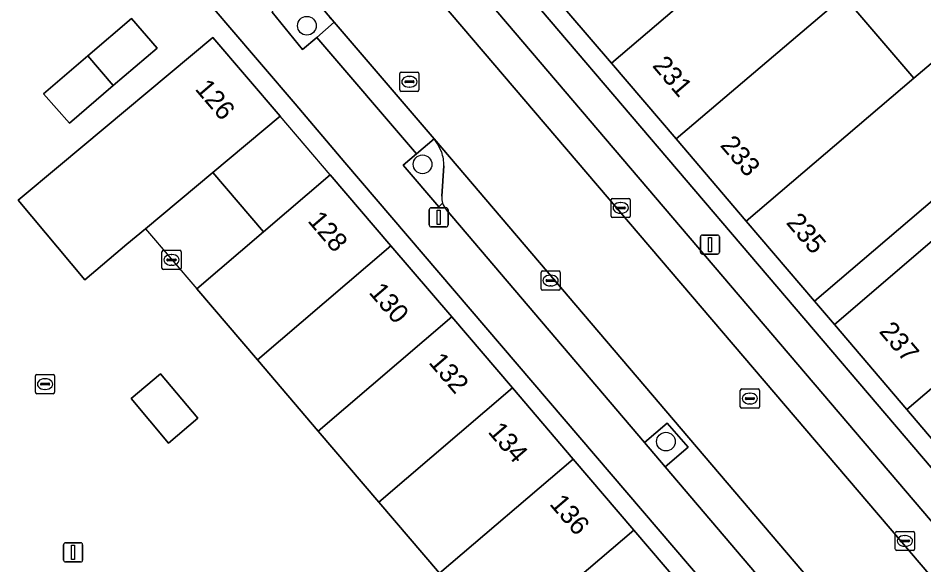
# Model space of a CAD drawing. Extents: x 160377 to 161131, y 383938 to 384853.
# Drawn here: x 160742.14 to 160789.48, y 384618.33 to 384646.9 of the extents above; entities that cross this region are included whole.
import ezdxf

# ---------------------------------------------------------------- set-up
doc = ezdxf.new("R2010")
doc.units = 0
for name, color, linetype in [('IMGEO_Boom', 7, 'Continuous'), ('IMGEO_Erf', 7, 'Continuous'), ('IMGEO_Groenvoorziening', 7, 'Continuous'), ('IMGEO_Kolk', 7, 'Continuous'), ('IMGEO_Lichtmast', 7, 'Continuous'), ('IMGEO_Pand', 7, 'Continuous'), ('IMGEO_Pand_nummerreeks', 7, 'Continuous'), ('IMGEO_Pand_overbouw', 7, 'Continuous'), ('IMGEO_Parkeervlak_open', 7, 'Continuous'), ('IMGEO_Rijbaan_lokaal_open', 7, 'Continuous'), ('IMGEO_Rioolput', 7, 'Continuous'), ('IMGEO_Voetpad_open', 7, 'Continuous')]:
    doc.layers.add(name, color=color, linetype=linetype)

msp = doc.modelspace()

# ---------------------------------------------------------------- linework, layer by layer
at = {"layer": 'IMGEO_Boom'}
for centre in [(160757.232, 384646.499), (160763.277, 384639.257), (160775.998, 384624.766)]:
    msp.add_circle(centre, 0.489, dxfattribs=at)
at = {"layer": 'IMGEO_Erf'}
for points in [[(160765.402, 384672.498), (160760.831, 384668.595), (160763.523, 384665.443), (160758.935, 384661.524), (160756.243, 384664.677), (160756.097, 384664.552), (160761.133, 384658.642), (160763.566, 384660.72), (160764.917, 384659.139), (160767.231, 384661.115), (160771.671, 384664.908), (160775.332, 384660.634), (160775.459, 384660.486), (160775.009, 384660.097), (160778.51, 384655.985), (160776.709, 384654.436), (160780.085, 384650.46), (160782.712, 384652.698), (160786.09, 384648.71), (160785.294, 384648.036), (160788.961, 384643.766), (160791.213, 384645.684)], [(160814.707, 384533.039), (160805.221, 384581.626), (160804.227, 384586.696), (160801.827, 384589.484), (160785.555, 384608.533), (160784.593, 384609.659), (160759.221, 384639.361), (160756.612, 384642.415), (160753.096, 384646.531), (160752.089, 384647.71), (160738.611, 384663.488), (160738.585, 384663.466), (160731.208, 384657.183), (160728.177, 384654.568), (160723.454, 384650.553), (160720.379, 384647.933), (160715.683, 384643.941), (160712.616, 384641.352)], [(160792.547, 384639.591), (160783.756, 384632.103), (160784.802, 384630.891), (160793.581, 384638.387)]]:
    msp.add_lwpolyline(points, dxfattribs=at)
for points in [[(160744.817, 384641.403), (160743.474, 384642.942), (160745.78, 384644.919), (160748.058, 384646.872), (160749.401, 384645.333), (160747.109, 384643.368)], [(160748.794, 384635.885), (160747.828, 384635.077), (160745.62, 384633.23), (160742.15, 384637.381), (160744.359, 384639.228), (160752.323, 384645.885), (160755.839, 384641.77), (160752.317, 384638.828)], [(160757.82, 384625.32), (160754.648, 384629.033), (160751.476, 384632.745), (160754.966, 384635.727), (160758.456, 384638.708), (160761.628, 384634.996), (160764.8, 384631.283), (160767.972, 384627.571), (160771.144, 384623.858), (160774.316, 384620.146), (160777.488, 384616.433), (160780.66, 384612.721), (160783.832, 384609.008), (160776.853, 384603.045), (160773.681, 384606.758), (160770.509, 384610.47), (160767.258, 384607.692), (160764.086, 384611.405), (160767.337, 384614.183), (160764.164, 384617.895), (160760.992, 384621.608)], [(160749.997, 384624.688), (160748.043, 384627.014), (160749.582, 384628.317), (160751.538, 384625.992)]]:
    msp.add_lwpolyline(points, close=True, dxfattribs=at)
at = {"layer": 'IMGEO_Groenvoorziening'}
for points in [[(160755.56, 384647.484), (160755.421, 384647.213), (160756.995, 384645.261), (160757.758, 384645.893), (160758.652, 384646.689), (160758.41, 384646.923)], [(160764.277, 384639.906), (160764.067, 384640.322), (160763.891, 384640.584), (160762.96, 384639.806), (160762.265, 384639.208), (160764.127, 384637.039), (160764.326, 384637.227)], [(160764.284, 384637.589), (160764.388, 384639.174)]]:
    msp.add_lwpolyline(points, dxfattribs=at)
msp.add_lwpolyline([(160774.881, 384624.714), (160775.954, 384623.453), (160777.163, 384624.482), (160776.07, 384625.726)], close=True, dxfattribs=at)
for centre, radius, start, end in [((160762.289, 384639.23), 2.1, 358.4704, 18.7748), ((160765.207, 384637.513), 0.926, 175.2658, 197.9701)]:
    msp.add_arc(centre, radius, start, end, dxfattribs=at)
at = {"layer": 'IMGEO_Kolk'}
for p, q in [((160773.209, 384637.478), (160774.061, 384637.478)), ((160773.134, 384636.552), (160773.134, 384637.404)), ((160773.393, 384636.972), (160773.393, 384636.984)), ((160773.436, 384637.021), (160773.834, 384637.021)), ((160773.622, 384637.258), (160773.647, 384637.258)), ((160773.877, 384636.984), (160773.877, 384636.972)), ((160774.135, 384637.404), (160774.135, 384636.552)), ((160773.831, 384636.935), (160773.433, 384636.935)), ((160773.645, 384636.698), (160773.62, 384636.698)), ((160774.061, 384636.478), (160773.209, 384636.478)), ((160749.658, 384633.837), (160749.658, 384634.689)), ((160749.733, 384634.763), (160750.585, 384634.763)), ((160750.659, 384634.689), (160750.659, 384633.837)), ((160749.917, 384634.257), (160749.917, 384634.269)), ((160750.355, 384634.22), (160749.957, 384634.22)), ((160749.96, 384634.306), (160750.358, 384634.306)), ((160750.146, 384634.543), (160750.171, 384634.543)), ((160750.401, 384634.269), (160750.401, 384634.257)), ((160750.585, 384633.763), (160749.733, 384633.763)), ((160750.169, 384633.983), (160750.144, 384633.983)), ((160769.544, 384633.684), (160770.396, 384633.684)), ((160769.469, 384632.758), (160769.469, 384633.61)), ((160769.771, 384633.227), (160770.169, 384633.227)), ((160769.957, 384633.464), (160769.982, 384633.464)), ((160770.47, 384633.61), (160770.47, 384632.758)), ((160769.728, 384633.178), (160769.728, 384633.19)), ((160770.166, 384633.141), (160769.768, 384633.141)), ((160769.98, 384632.904), (160769.955, 384632.904)), ((160770.212, 384633.19), (160770.212, 384633.178)), ((160770.396, 384632.684), (160769.544, 384632.684)), ((160743.047, 384627.346), (160743.047, 384628.198)), ((160743.122, 384628.272), (160743.974, 384628.272)), ((160743.535, 384628.052), (160743.56, 384628.052)), ((160744.048, 384628.198), (160744.048, 384627.346)), ((160743.306, 384627.766), (160743.306, 384627.778)), ((160743.744, 384627.729), (160743.346, 384627.729)), ((160743.349, 384627.815), (160743.747, 384627.815)), ((160743.79, 384627.778), (160743.79, 384627.766)), ((160743.974, 384627.272), (160743.122, 384627.272)), ((160743.558, 384627.492), (160743.533, 384627.492)), ((160787.989, 384619.149), (160787.989, 384620.001)), ((160788.064, 384620.075), (160788.916, 384620.075)), ((160788.99, 384620.001), (160788.99, 384619.149)), ((160788.248, 384619.569), (160788.248, 384619.581)), ((160788.686, 384619.532), (160788.288, 384619.532)), ((160788.291, 384619.618), (160788.689, 384619.618)), ((160788.477, 384619.855), (160788.502, 384619.855)), ((160788.732, 384619.581), (160788.732, 384619.569)), ((160788.916, 384619.075), (160788.064, 384619.075)), ((160788.5, 384619.295), (160788.475, 384619.295))]:
    msp.add_line(p, q, dxfattribs=at)
for points in [[(160773.209, 384637.478), (160774.061, 384637.478)], [(160773.134, 384636.552), (160773.134, 384637.404)], [(160774.135, 384637.404), (160774.135, 384636.552)], [(160774.061, 384636.478), (160773.209, 384636.478)], [(160749.658, 384633.837), (160749.658, 384634.689)], [(160749.733, 384634.763), (160750.585, 384634.763)], [(160750.659, 384634.689), (160750.659, 384633.837)], [(160750.585, 384633.763), (160749.733, 384633.763)], [(160769.544, 384633.684), (160770.396, 384633.684)], [(160769.469, 384632.758), (160769.469, 384633.61)], [(160770.47, 384633.61), (160770.47, 384632.758)], [(160770.396, 384632.684), (160769.544, 384632.684)], [(160743.047, 384627.346), (160743.047, 384628.198)], [(160743.122, 384628.272), (160743.974, 384628.272)], [(160744.048, 384628.198), (160744.048, 384627.346)], [(160743.974, 384627.272), (160743.122, 384627.272)], [(160787.989, 384619.149), (160787.989, 384620.001)], [(160788.064, 384620.075), (160788.916, 384620.075)], [(160788.99, 384620.001), (160788.99, 384619.149)], [(160788.916, 384619.075), (160788.064, 384619.075)]]:
    msp.add_lwpolyline(points, dxfattribs=at)
for centre, radius, start, end in [((160773.211, 384637.402), 0.0765, 91.552, 178.448), ((160773.211, 384637.402), 0.0765, 91.552, 178.448), ((160774.059, 384637.402), 0.0765, 1.552, 88.448), ((160774.059, 384637.402), 0.0765, 1.552, 88.448), ((160773.433, 384636.981), 0.0403, 85.8775, 175.7526), ((160773.838, 384636.983), 0.0386, 1.7309, 96.639), ((160773.211, 384636.554), 0.0765, 181.552, 268.448), ((160773.211, 384636.554), 0.0765, 181.552, 268.448), ((160773.43, 384636.971), 0.0366, 178.938, 274.7102), ((160773.834, 384636.978), 0.043, 264.8664, 352.4533), ((160774.059, 384636.554), 0.0765, 271.552, 358.448), ((160774.059, 384636.554), 0.0765, 271.552, 358.448), ((160749.735, 384634.687), 0.0765, 91.552, 178.448), ((160749.735, 384634.687), 0.0765, 91.552, 178.448), ((160750.583, 384634.687), 0.0765, 1.552, 88.448), ((160750.583, 384634.687), 0.0765, 1.552, 88.448), ((160749.957, 384634.266), 0.0403, 85.8775, 175.7526), ((160749.954, 384634.256), 0.0366, 178.938, 274.7102), ((160750.358, 384634.263), 0.043, 264.8664, 352.4533), ((160750.362, 384634.268), 0.0386, 1.7309, 96.639), ((160749.735, 384633.839), 0.0765, 181.552, 268.448), ((160749.735, 384633.839), 0.0765, 181.552, 268.448), ((160750.583, 384633.839), 0.0765, 271.552, 358.448), ((160750.583, 384633.839), 0.0765, 271.552, 358.448), ((160769.546, 384633.608), 0.0765, 91.552, 178.448), ((160769.546, 384633.608), 0.0765, 91.552, 178.448), ((160770.394, 384633.608), 0.0765, 1.552, 88.448), ((160770.394, 384633.608), 0.0765, 1.552, 88.448), ((160769.768, 384633.187), 0.0403, 85.8775, 175.7526), ((160770.173, 384633.189), 0.0386, 1.7309, 96.639), ((160769.546, 384632.76), 0.0765, 181.552, 268.448), ((160769.546, 384632.76), 0.0765, 181.552, 268.448), ((160769.765, 384633.177), 0.0366, 178.938, 274.7102), ((160770.169, 384633.184), 0.043, 264.8664, 352.4533), ((160770.394, 384632.76), 0.0765, 271.552, 358.448), ((160770.394, 384632.76), 0.0765, 271.552, 358.448), ((160743.124, 384628.196), 0.0765, 91.552, 178.448), ((160743.124, 384628.196), 0.0765, 91.552, 178.448), ((160743.972, 384628.196), 0.0765, 1.552, 88.448), ((160743.972, 384628.196), 0.0765, 1.552, 88.448), ((160743.346, 384627.775), 0.0403, 85.8775, 175.7526), ((160743.343, 384627.765), 0.0366, 178.938, 274.7102), ((160743.747, 384627.772), 0.043, 264.8664, 352.4533), ((160743.751, 384627.777), 0.0386, 1.7309, 96.639), ((160743.124, 384627.348), 0.0765, 181.552, 268.448), ((160743.124, 384627.348), 0.0765, 181.552, 268.448), ((160743.972, 384627.348), 0.0765, 271.552, 358.448), ((160743.972, 384627.348), 0.0765, 271.552, 358.448), ((160788.066, 384619.999), 0.0765, 91.552, 178.448), ((160788.066, 384619.999), 0.0765, 91.552, 178.448), ((160788.914, 384619.999), 0.0765, 1.552, 88.448), ((160788.914, 384619.999), 0.0765, 1.552, 88.448), ((160788.288, 384619.578), 0.0403, 85.8775, 175.7526), ((160788.285, 384619.568), 0.0366, 178.938, 274.7102), ((160788.689, 384619.575), 0.043, 264.8664, 352.4533), ((160788.693, 384619.58), 0.0386, 1.7309, 96.639), ((160788.066, 384619.151), 0.0765, 181.552, 268.448), ((160788.066, 384619.151), 0.0765, 181.552, 268.448), ((160788.914, 384619.151), 0.0765, 271.552, 358.448), ((160788.914, 384619.151), 0.0765, 271.552, 358.448)]:
    msp.add_arc(centre, radius, start, end, dxfattribs=at)
for centre, major_axis, ratio, start_param, end_param in [((160773.621, 384636.978), (-0.387, 0.002), 0.722429, 4.712389, 7.853982), ((160773.646, 384636.978), (-0.39, 0.002), 0.717154, 1.570796, 4.712389), ((160750.145, 384634.263), (-0.387, 0.002), 0.722429, 4.712389, 7.853982), ((160750.17, 384634.263), (-0.39, 0.002), 0.717154, 1.570796, 4.712389), ((160769.956, 384633.184), (-0.387, 0.002), 0.722429, 4.712389, 7.853982), ((160769.981, 384633.184), (-0.39, 0.002), 0.717154, 1.570796, 4.712389), ((160743.534, 384627.772), (-0.387, 0.002), 0.722429, 4.712389, 7.853982), ((160743.559, 384627.772), (-0.39, 0.002), 0.717154, 1.570796, 4.712389), ((160788.476, 384619.575), (-0.387, 0.002), 0.722429, 4.712389, 7.853982), ((160788.501, 384619.575), (-0.39, 0.002), 0.717154, 1.570796, 4.712389)]:
    msp.add_ellipse(centre, major_axis=major_axis, ratio=ratio, start_param=start_param, end_param=end_param, dxfattribs=at)
at = {"layer": 'IMGEO_Lichtmast'}
for p, q in [((160763.725, 384636.987), (160764.515, 384636.987)), ((160764.515, 384636.987), (160763.725, 384636.987)), ((160763.625, 384636.087), (160763.625, 384636.887)), ((160763.625, 384636.887), (160763.625, 384636.087)), ((160764.615, 384636.887), (160764.615, 384636.087)), ((160764.615, 384636.087), (160764.615, 384636.887)), ((160764.515, 384635.987), (160763.725, 384635.987)), ((160763.725, 384635.987), (160764.515, 384635.987)), ((160777.903, 384635.564), (160778.693, 384635.564)), ((160778.693, 384635.564), (160777.903, 384635.564)), ((160777.803, 384634.664), (160777.803, 384635.464)), ((160777.803, 384635.464), (160777.803, 384634.664)), ((160778.793, 384635.464), (160778.793, 384634.664)), ((160778.793, 384634.664), (160778.793, 384635.464)), ((160778.693, 384634.564), (160777.903, 384634.564)), ((160777.903, 384634.564), (160778.693, 384634.564)), ((160744.618, 384619.481), (160745.408, 384619.481)), ((160745.408, 384619.481), (160744.618, 384619.481)), ((160744.518, 384618.581), (160744.518, 384619.381)), ((160744.518, 384619.381), (160744.518, 384618.581)), ((160745.508, 384619.381), (160745.508, 384618.581)), ((160745.508, 384618.581), (160745.508, 384619.381)), ((160745.408, 384618.481), (160744.618, 384618.481)), ((160744.618, 384618.481), (160745.408, 384618.481))]:
    msp.add_line(p, q, dxfattribs=at)
for points in [[(160764.045, 384636.862), (160764.195, 384636.862), (160764.195, 384636.112), (160764.045, 384636.112), (160764.045, 384636.862)], [(160778.223, 384635.439), (160778.373, 384635.439), (160778.373, 384634.689), (160778.223, 384634.689), (160778.223, 384635.439)], [(160744.938, 384619.356), (160745.088, 384619.356), (160745.088, 384618.606), (160744.938, 384618.606), (160744.938, 384619.356)]]:
    msp.add_lwpolyline(points, dxfattribs=at)
for centre, start, end in [((160763.725, 384636.887), 90, 180), ((160763.725, 384636.887), 90, 180), ((160764.515, 384636.887), 0, 90), ((160764.515, 384636.887), 360, 90), ((160763.725, 384636.087), 180, 270), ((160763.725, 384636.087), 180, 270), ((160764.515, 384636.087), 270, 0), ((160764.515, 384636.087), 270, 0), ((160777.903, 384635.464), 90, 180), ((160777.903, 384635.464), 90, 180), ((160778.693, 384635.464), 0, 90), ((160778.693, 384635.464), 360, 90), ((160777.903, 384634.664), 180, 270), ((160777.903, 384634.664), 180, 270), ((160778.693, 384634.664), 270, 0), ((160778.693, 384634.664), 270, 0), ((160744.618, 384619.381), 90, 180), ((160744.618, 384619.381), 90, 180), ((160745.408, 384619.381), 0, 90), ((160745.408, 384619.381), 360, 90), ((160744.618, 384618.581), 180, 270), ((160744.618, 384618.581), 180, 270), ((160745.408, 384618.581), 270, 0), ((160745.408, 384618.581), 270, 0)]:
    msp.add_arc(centre, 0.1, start, end, dxfattribs=at)
at = {"layer": 'IMGEO_Pand'}
for points in [[(160780.085, 384650.46), (160776.709, 384654.436), (160769.763, 384648.52), (160773.147, 384644.55)], [(160783.461, 384646.484), (160785.294, 384648.036), (160786.09, 384648.71), (160782.712, 384652.698), (160780.085, 384650.46), (160773.147, 384644.55), (160776.531, 384640.581)], [(160788.961, 384643.766), (160785.294, 384648.036), (160783.461, 384646.484), (160776.531, 384640.581), (160780.186, 384636.292)], [(160749.401, 384645.333), (160748.058, 384646.872), (160745.78, 384644.919), (160747.109, 384643.368)], [(160755.839, 384641.77), (160752.323, 384645.885), (160744.359, 384639.228), (160742.15, 384637.381), (160745.62, 384633.23), (160747.828, 384635.077), (160748.794, 384635.885), (160752.317, 384638.828)], [(160792.547, 384639.591), (160794.782, 384641.495), (160791.213, 384645.684), (160788.961, 384643.766), (160780.186, 384636.292), (160783.756, 384632.103)], [(160747.109, 384643.368), (160745.78, 384644.919), (160743.474, 384642.942), (160744.817, 384641.403)], [(160795.535, 384632.364), (160797.366, 384633.915), (160798.229, 384634.651), (160800.089, 384636.225), (160796.306, 384640.694), (160793.581, 384638.387), (160784.802, 384630.891), (160788.596, 384626.44)], [(160761.628, 384634.996), (160758.456, 384638.708), (160754.966, 384635.727), (160751.476, 384632.745), (160754.648, 384629.033)], [(160764.8, 384631.283), (160761.628, 384634.996), (160754.648, 384629.033), (160757.82, 384625.32)], [(160798.985, 384628.317), (160801.674, 384630.609), (160798.229, 384634.651), (160797.366, 384633.915), (160795.535, 384632.364), (160788.596, 384626.44), (160792.046, 384622.392)], [(160767.972, 384627.571), (160764.8, 384631.283), (160757.82, 384625.32), (160760.992, 384621.608)], [(160749.582, 384628.317), (160748.043, 384627.014), (160749.997, 384624.688), (160751.538, 384625.992)], [(160771.144, 384623.858), (160767.972, 384627.571), (160760.992, 384621.608), (160764.164, 384617.895)], [(160774.316, 384620.146), (160771.144, 384623.858), (160764.164, 384617.895), (160767.337, 384614.183)], [(160777.488, 384616.433), (160774.316, 384620.146), (160767.337, 384614.183), (160764.086, 384611.405), (160767.258, 384607.692), (160770.509, 384610.47)]]:
    msp.add_lwpolyline(points, close=True, dxfattribs=at)
at = {"layer": 'IMGEO_Pand_overbouw'}
for points in [[(160752.317, 384638.828), (160754.966, 384635.727), (160758.456, 384638.708), (160755.839, 384641.77)], [(160752.317, 384638.828), (160748.794, 384635.885), (160751.476, 384632.745), (160754.966, 384635.727)]]:
    msp.add_lwpolyline(points, close=True, dxfattribs=at)
at = {"layer": 'IMGEO_Parkeervlak_open'}
for points in [[(160749.03, 384665.578), (160795.82, 384610.729), (160804.54, 384600.506), (160810.989, 384592.947)], [(160812.448, 384594.132), (160752.443, 384664.534)], [(160758.41, 384646.923), (160758.652, 384646.689), (160745.67, 384661.89)], [(160763.891, 384640.584), (160764.067, 384640.322), (160764.277, 384639.906)], [(160806.649, 384590.394), (160805.962, 384591.216), (160805.813, 384591.386), (160800.781, 384597.292), (160792.118, 384607.459), (160763.891, 384640.584)], [(160764.388, 384639.174), (160764.284, 384637.589)], [(160764.518, 384636.892), (160774.881, 384624.714), (160776.07, 384625.726), (160777.163, 384624.482), (160775.954, 384623.453), (160790.977, 384605.8), (160792.143, 384606.753), (160793.091, 384605.648), (160791.95, 384604.656), (160798.979, 384596.397), (160800.006, 384597.358), (160801.093, 384596.179), (160799.972, 384595.231), (160803.397, 384591.205)]]:
    msp.add_lwpolyline(points, dxfattribs=at)
for centre, radius, start, end in [((160762.289, 384639.23), 2.1, 358.4704, 18.7748), ((160765.207, 384637.513), 0.926, 175.2658, 197.9701), ((160765.189, 384637.499), 0.905, 197.4977, 222.1393)]:
    msp.add_arc(centre, radius, start, end, dxfattribs=at)
at = {"layer": 'IMGEO_Rijbaan_lokaal_open'}
msp.add_lwpolyline([(160749.03, 384665.578), (160748.341, 384666.363), (160748.316, 384666.394), (160744.525, 384663.186), (160745.67, 384661.89), (160758.652, 384646.689), (160763.891, 384640.584), (160792.118, 384607.459), (160795.82, 384610.729)], close=True, dxfattribs=at)
at = {"layer": 'IMGEO_Rioolput'}
for p, q in [((160762.09, 384643.144), (160762.09, 384643.996)), ((160762.165, 384644.07), (160763.017, 384644.07)), ((160762.392, 384643.613), (160762.79, 384643.613)), ((160762.578, 384643.85), (160762.603, 384643.85)), ((160763.091, 384643.996), (160763.091, 384643.144)), ((160762.349, 384643.564), (160762.349, 384643.576)), ((160762.787, 384643.527), (160762.389, 384643.527)), ((160762.601, 384643.29), (160762.576, 384643.29)), ((160762.833, 384643.576), (160762.833, 384643.564)), ((160763.017, 384643.07), (160762.165, 384643.07)), ((160779.961, 384627.518), (160780.813, 384627.518)), ((160779.886, 384626.592), (160779.886, 384627.444)), ((160780.188, 384627.061), (160780.586, 384627.061)), ((160780.374, 384627.298), (160780.399, 384627.298)), ((160780.887, 384627.444), (160780.887, 384626.592)), ((160780.145, 384627.012), (160780.145, 384627.024)), ((160780.583, 384626.975), (160780.185, 384626.975)), ((160780.397, 384626.738), (160780.372, 384626.738)), ((160780.629, 384627.024), (160780.629, 384627.012)), ((160780.813, 384626.518), (160779.961, 384626.518))]:
    msp.add_line(p, q, dxfattribs=at)
for points in [[(160762.09, 384643.144), (160762.09, 384643.996)], [(160762.165, 384644.07), (160763.017, 384644.07)], [(160763.091, 384643.996), (160763.091, 384643.144)], [(160763.017, 384643.07), (160762.165, 384643.07)], [(160779.961, 384627.518), (160780.813, 384627.518)], [(160779.886, 384626.592), (160779.886, 384627.444)], [(160780.887, 384627.444), (160780.887, 384626.592)], [(160780.813, 384626.518), (160779.961, 384626.518)]]:
    msp.add_lwpolyline(points, dxfattribs=at)
for centre, radius, start, end in [((160762.167, 384643.994), 0.0765, 91.552, 178.448), ((160762.167, 384643.994), 0.0765, 91.552, 178.448), ((160762.389, 384643.573), 0.0403, 85.8775, 175.7526), ((160762.794, 384643.575), 0.0386, 1.7309, 96.639), ((160763.015, 384643.994), 0.0765, 1.552, 88.448), ((160763.015, 384643.994), 0.0765, 1.552, 88.448), ((160762.167, 384643.146), 0.0765, 181.552, 268.448), ((160762.167, 384643.146), 0.0765, 181.552, 268.448), ((160762.386, 384643.563), 0.0366, 178.938, 274.7102), ((160762.79, 384643.57), 0.043, 264.8664, 352.4533), ((160763.015, 384643.146), 0.0765, 271.552, 358.448), ((160763.015, 384643.146), 0.0765, 271.552, 358.448), ((160779.963, 384627.442), 0.0765, 91.552, 178.448), ((160779.963, 384627.442), 0.0765, 91.552, 178.448), ((160780.811, 384627.442), 0.0765, 1.552, 88.448), ((160780.811, 384627.442), 0.0765, 1.552, 88.448), ((160780.185, 384627.021), 0.0403, 85.8775, 175.7526), ((160780.59, 384627.023), 0.0386, 1.7309, 96.639), ((160779.963, 384626.594), 0.0765, 181.552, 268.448), ((160779.963, 384626.594), 0.0765, 181.552, 268.448), ((160780.182, 384627.011), 0.0366, 178.938, 274.7102), ((160780.586, 384627.018), 0.043, 264.8664, 352.4533), ((160780.811, 384626.594), 0.0765, 271.552, 358.448), ((160780.811, 384626.594), 0.0765, 271.552, 358.448)]:
    msp.add_arc(centre, radius, start, end, dxfattribs=at)
for centre, major_axis, ratio, start_param, end_param in [((160762.577, 384643.57), (-0.387, 0.002), 0.722429, 4.712389, 7.853982), ((160762.602, 384643.57), (-0.39, 0.002), 0.717154, 1.570796, 4.712389), ((160780.373, 384627.018), (-0.387, 0.002), 0.722429, 4.712389, 7.853982), ((160780.398, 384627.018), (-0.39, 0.002), 0.717154, 1.570796, 4.712389)]:
    msp.add_ellipse(centre, major_axis=major_axis, ratio=ratio, start_param=start_param, end_param=end_param, dxfattribs=at)
at = {"layer": 'IMGEO_Voetpad_open'}
for points in [[(160798.948, 384614.297), (160795.497, 384618.345), (160792.046, 384622.392), (160788.596, 384626.44), (160784.802, 384630.891), (160783.756, 384632.103), (160780.186, 384636.292), (160776.531, 384640.581), (160773.147, 384644.55), (160769.763, 384648.52), (160766.124, 384652.79), (160762.484, 384657.06), (160761.133, 384658.642), (160756.097, 384664.552), (160749.668, 384672.104)], [(160748.889, 384671.488), (160750.44, 384669.667), (160816.984, 384591.607)], [(160818.812, 384581.761), (160816.984, 384591.607), (160750.44, 384669.667), (160747.56, 384667.294), (160747.984, 384666.807), (160748.316, 384666.394), (160748.341, 384666.363), (160749.03, 384665.578)], [(160745.948, 384658.713), (160745.656, 384658.636), (160741.646, 384663.363), (160743.2, 384664.676), (160741.8, 384666.319), (160738.611, 384663.488), (160752.089, 384647.71), (160753.096, 384646.531), (160756.612, 384642.415), (160759.221, 384639.361), (160784.593, 384609.659), (160785.555, 384608.533), (160801.827, 384589.484), (160804.227, 384586.696), (160805.221, 384581.626), (160814.707, 384533.039), (160818.393, 384535.428), (160818.27, 384536.051), (160818.259, 384536.105), (160816.219, 384535.713), (160815.52, 384539.282), (160815.7, 384539.483)], [(160752.443, 384664.534), (160812.448, 384594.132)], [(160764.326, 384637.227), (160764.127, 384637.039), (160762.265, 384639.208), (160762.96, 384639.806), (160757.758, 384645.893), (160756.995, 384645.261), (160755.421, 384647.213), (160755.56, 384647.484)], [(160803.397, 384591.205), (160799.972, 384595.231), (160798.979, 384596.397), (160791.95, 384604.656), (160790.977, 384605.8), (160775.954, 384623.453), (160774.881, 384624.714), (160764.518, 384636.892)]]:
    msp.add_lwpolyline(points, dxfattribs=at)
msp.add_lwpolyline([(160758.652, 384646.689), (160757.758, 384645.893), (160762.96, 384639.806), (160763.891, 384640.584)], close=True, dxfattribs=at)
msp.add_arc((160765.189, 384637.499), 0.905, 197.4977, 222.1393, dxfattribs=at)

# ---------------------------------------------------------------- texts
at = {"layer": 'IMGEO_Pand_nummerreeks'}
for s, rotation, p in [('231', 310.4449, (160775.25, 384644.396)), ('126', 310.5136, (160751.345, 384643.181)), ('233', 310.4435, (160778.797, 384640.234)), ('128', 310.5136, (160757.236, 384636.287)), ('235', 310.4449, (160782.243, 384636.191)), ('130', 310.5136, (160760.431, 384632.549)), ('237', 310.4334, (160787.101, 384630.507)), ('132', 310.5136, (160763.56, 384628.886)), ('134', 310.5136, (160766.656, 384625.262)), ('136', 310.5136, (160769.878, 384621.491))]:
    msp.add_text(s, height=1, rotation=rotation, dxfattribs=at).set_placement(p)

doc.saveas('drawing.dxf')
